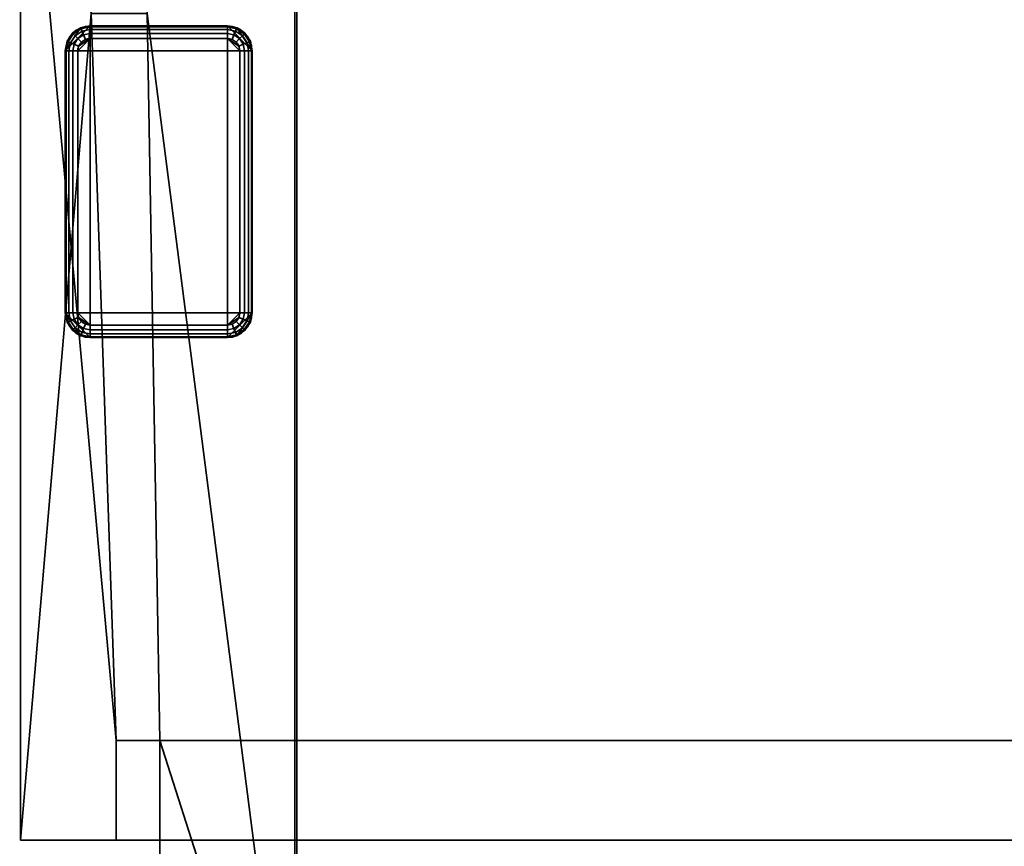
# Model space of a CAD drawing. Header units: millimetres. Extents: x -603 to 3703, y -120 to 193.
# Tile 725 of 938: x 2479 to 2558, y 81 to 147. Entities that reach past the tile are written whole.
import ezdxf

# ---------------------------------------------------------------- set-up
doc = ezdxf.new("R2010")
doc.units = ezdxf.units.MM
doc.layers.add('151', color=7, linetype='Continuous', true_color=0xffffff)

# ---------------------------------------------------------------- blocks, each defined once
blk = doc.blocks.new('UG_SURFACE_003')
at = {"layer": '151', "color": 252, "linetype": 'Continuous', "lineweight": 35}
for points in [[(3702.5, -35, 2213), (3702.5, 174.4, 2213), (2297.5, 174.4, 2213), (2297.5, -35, 2213)], [(2447.5, -35, 2063), (2447.5, 174.4, 2063), (3552.5, 174.4, 2063), (3552.5, -35, 2063)]]:
    blk.add_3dface(points, dxfattribs=at)
blk = doc.blocks.new('UG_SURFACE_190')
at = {"layer": '151', "color": 41, "linetype": 'Continuous', "lineweight": 35}
for points in [[(2479.35, 81, 2029.15), (2479.35, 173.15, 2029.15), (2479.35, 173.15, -4), (2479.35, 81, -4)], [(2485, 147.3, -4), (2487, 89, -4), (2479.35, 173.15, -4)], [(2487, 89, -4), (2487, 81, -4), (2479.35, 81, -4), (2479.35, 173.15, -4)], [(2485, 147.3, 2023.5), (2485, 173.15, 2023.5), (2479.35, 173.15, 2029.15), (2479.35, 81, 2029.15)], [(2489.5, 147.3, -4), (2489.5, 173.15, -4), (2501.35, 173.15, -4), (2501.35, 55.15, -4)], [(2501.35, 55.15, 2007.15), (2501.35, 173.15, 2007.15), (2489.5, 173.15, 2019), (2489.5, 147.3, 2019)], [(2501.35, 173.15, 2007.15), (2501.35, 55.15, 2007.15), (2501.35, 55.15, -4), (2501.35, 173.15, -4)], [(2485, 147.3, 2023.5), (2479.35, 81, 2029.15), (2487, 81, 2021.5), (2487, 89, 2021.5)], [(2485, 147.3, -4), (2489.5, 147.3, -4), (2490.5, 89, -4), (2487, 89, -4)], [(2487, 89, 2021.5), (2490.5, 89, 2018), (2489.5, 147.3, 2019), (2485, 147.3, 2023.5)], [(2490.5, 89, -4), (2489.5, 147.3, -4), (2501.35, 55.15, -4)], [(2501.35, 55.15, 2007.15), (2489.5, 147.3, 2019), (2490.5, 89, 2018)], [(2490.5, 89, 2018), (2487, 89, 2021.5), (2487, 89, -4), (2490.5, 89, -4)], [(2487, 81, -4), (2487, 89, -4), (2487, 89, 2021.5), (2487, 81, 2021.5)], [(2490.5, 55.15, 2018), (2490.5, 89, 2018), (2490.5, 89, -4), (2490.5, 55.15, -4)], [(2501.35, 55.15, -4), (2490.5, 55.15, -4), (2490.5, 89, -4)], [(2490.5, 89, 2018), (2490.5, 55.15, 2018), (2501.35, 55.15, 2007.15)], [(2487, 81, 2021.5), (2479.35, 81, 2029.15), (2479.35, 81, -4), (2487, 81, -4)]]:
    blk.add_3dface(points, dxfattribs=at)
blk = doc.blocks.new('UG_SURFACE_191')
at = {"layer": '151', "color": 253, "linetype": 'Continuous', "lineweight": 35}
for points in [[(2482.925, 144.3, -4), (2484.925, 146.3, -4), (2484.16, 146.148, -4)], [(2482.925, 144.3, -4), (2497.925, 144.3, -4), (2495.925, 146.3, -4), (2484.925, 146.3, -4)], [(2484.16, 146.148, -4), (2483.511, 145.714, -4), (2483.077, 145.065, -4), (2482.925, 144.3, -4)], [(2484.16, 146.148, -4), (2484.16, 146.148, -6), (2483.511, 145.714, -6), (2483.511, 145.714, -4)], [(2483.511, 145.714, -6), (2484.16, 146.148, -6), (2484.189, 146.077, -6.383), (2483.565, 145.66, -6.383)], [(2483.565, 145.66, -6.383), (2484.189, 146.077, -6.383), (2484.272, 145.877, -6.707), (2483.718, 145.507, -6.707)], [(2484.925, 146.3, -4), (2484.925, 146.3, -6), (2484.16, 146.148, -6), (2484.16, 146.148, -4)], [(2484.16, 146.148, -6), (2484.925, 146.3, -6), (2484.925, 146.224, -6.383), (2484.189, 146.077, -6.383)], [(2484.189, 146.077, -6.383), (2484.925, 146.224, -6.383), (2484.925, 146.007, -6.707), (2484.272, 145.877, -6.707)], [(2495.925, 146.3, -6), (2484.925, 146.3, -6), (2484.925, 146.3, -4), (2495.925, 146.3, -4)], [(2495.925, 146.224, -6.383), (2484.925, 146.224, -6.383), (2484.925, 146.3, -6), (2495.925, 146.3, -6)], [(2495.925, 146.007, -6.707), (2484.925, 146.007, -6.707), (2484.925, 146.224, -6.383), (2495.925, 146.224, -6.383)], [(2496.69, 146.148, -4), (2495.925, 146.3, -4), (2497.925, 144.3, -4)], [(2496.69, 146.148, -4), (2496.69, 146.148, -6), (2495.925, 146.3, -6), (2495.925, 146.3, -4)], [(2495.925, 146.3, -6), (2496.69, 146.148, -6), (2496.661, 146.077, -6.383), (2495.925, 146.224, -6.383)], [(2495.925, 146.224, -6.383), (2496.661, 146.077, -6.383), (2496.578, 145.877, -6.707), (2495.925, 146.007, -6.707)], [(2496.661, 146.077, -6.383), (2497.285, 145.66, -6.383), (2497.132, 145.507, -6.707), (2496.578, 145.877, -6.707)], [(2496.69, 146.148, -6), (2497.339, 145.714, -6), (2497.285, 145.66, -6.383), (2496.661, 146.077, -6.383)], [(2497.925, 144.3, -4), (2497.773, 145.065, -4), (2497.339, 145.714, -4), (2496.69, 146.148, -4)], [(2497.339, 145.714, -4), (2497.339, 145.714, -6), (2496.69, 146.148, -6), (2496.69, 146.148, -4)], [(2483.511, 145.714, -4), (2483.511, 145.714, -6), (2483.077, 145.065, -6), (2483.077, 145.065, -4)], [(2483.077, 145.065, -6), (2483.511, 145.714, -6), (2483.565, 145.66, -6.383), (2483.148, 145.036, -6.383)], [(2483.148, 145.036, -6.383), (2483.565, 145.66, -6.383), (2483.718, 145.507, -6.707), (2483.348, 144.953, -6.707)], [(2483.348, 144.953, -6.707), (2483.718, 145.507, -6.707), (2483.947, 145.278, -6.924), (2483.648, 144.829, -6.924)], [(2483.718, 145.507, -6.707), (2484.272, 145.877, -6.707), (2484.396, 145.577, -6.924), (2483.947, 145.278, -6.924)], [(2484.925, 145.3, -7), (2483.925, 144.3, -7), (2484.001, 144.683, -7)], [(2484.925, 145.3, -7), (2484.925, 122.3, -7), (2483.925, 123.3, -7), (2483.925, 144.3, -7)], [(2483.947, 145.278, -6.924), (2484.396, 145.577, -6.924), (2484.542, 145.224, -7), (2484.218, 145.007, -7)], [(2484.001, 144.683, -7), (2484.218, 145.007, -7), (2484.542, 145.224, -7), (2484.925, 145.3, -7)], [(2484.272, 145.877, -6.707), (2484.925, 146.007, -6.707), (2484.925, 145.683, -6.924), (2484.396, 145.577, -6.924)], [(2484.396, 145.577, -6.924), (2484.925, 145.683, -6.924), (2484.925, 145.3, -7), (2484.542, 145.224, -7)], [(2495.925, 145.683, -6.924), (2484.925, 145.683, -6.924), (2484.925, 146.007, -6.707), (2495.925, 146.007, -6.707)], [(2495.925, 145.3, -7), (2484.925, 145.3, -7), (2484.925, 145.683, -6.924), (2495.925, 145.683, -6.924)], [(2495.925, 122.3, -7), (2484.925, 122.3, -7), (2484.925, 145.3, -7), (2495.925, 145.3, -7)], [(2495.925, 146.007, -6.707), (2496.578, 145.877, -6.707), (2496.454, 145.577, -6.924), (2495.925, 145.683, -6.924)], [(2495.925, 145.683, -6.924), (2496.454, 145.577, -6.924), (2496.308, 145.224, -7), (2495.925, 145.3, -7)], [(2495.925, 145.3, -7), (2496.308, 145.224, -7), (2496.632, 145.007, -7), (2496.849, 144.683, -7)], [(2496.849, 144.683, -7), (2496.925, 144.3, -7), (2495.925, 145.3, -7)], [(2496.925, 144.3, -7), (2496.925, 123.3, -7), (2495.925, 122.3, -7), (2495.925, 145.3, -7)], [(2496.454, 145.577, -6.924), (2496.903, 145.278, -6.924), (2496.632, 145.007, -7), (2496.308, 145.224, -7)], [(2496.578, 145.877, -6.707), (2497.132, 145.507, -6.707), (2496.903, 145.278, -6.924), (2496.454, 145.577, -6.924)], [(2497.132, 145.507, -6.707), (2497.502, 144.953, -6.707), (2497.202, 144.829, -6.924), (2496.903, 145.278, -6.924)], [(2497.285, 145.66, -6.383), (2497.702, 145.036, -6.383), (2497.502, 144.953, -6.707), (2497.132, 145.507, -6.707)], [(2497.339, 145.714, -6), (2497.773, 145.065, -6), (2497.702, 145.036, -6.383), (2497.285, 145.66, -6.383)], [(2497.773, 145.065, -4), (2497.773, 145.065, -6), (2497.339, 145.714, -6), (2497.339, 145.714, -4)], [(2483.077, 145.065, -4), (2483.077, 145.065, -6), (2482.925, 144.3, -6), (2482.925, 144.3, -4)], [(2482.925, 144.3, -6), (2483.077, 145.065, -6), (2483.148, 145.036, -6.383), (2483.001, 144.3, -6.383)], [(2483.001, 144.3, -6.383), (2483.148, 145.036, -6.383), (2483.348, 144.953, -6.707), (2483.218, 144.3, -6.707)], [(2483.218, 144.3, -6.707), (2483.348, 144.953, -6.707), (2483.648, 144.829, -6.924), (2483.542, 144.3, -6.924)], [(2483.542, 144.3, -6.924), (2483.648, 144.829, -6.924), (2484.001, 144.683, -7), (2483.925, 144.3, -7)], [(2483.648, 144.829, -6.924), (2483.947, 145.278, -6.924), (2484.218, 145.007, -7), (2484.001, 144.683, -7)], [(2496.903, 145.278, -6.924), (2497.202, 144.829, -6.924), (2496.849, 144.683, -7), (2496.632, 145.007, -7)], [(2497.202, 144.829, -6.924), (2497.308, 144.3, -6.924), (2496.925, 144.3, -7), (2496.849, 144.683, -7)], [(2497.502, 144.953, -6.707), (2497.632, 144.3, -6.707), (2497.308, 144.3, -6.924), (2497.202, 144.829, -6.924)], [(2497.702, 145.036, -6.383), (2497.849, 144.3, -6.383), (2497.632, 144.3, -6.707), (2497.502, 144.953, -6.707)], [(2497.773, 145.065, -6), (2497.925, 144.3, -6), (2497.849, 144.3, -6.383), (2497.702, 145.036, -6.383)], [(2497.925, 144.3, -4), (2497.925, 144.3, -6), (2497.773, 145.065, -6), (2497.773, 145.065, -4)], [(2482.925, 144.3, -6), (2482.925, 123.3, -6), (2482.925, 123.3, -4), (2482.925, 144.3, -4)], [(2483.001, 144.3, -6.383), (2483.001, 123.3, -6.383), (2482.925, 123.3, -6), (2482.925, 144.3, -6)], [(2482.925, 144.3, -4), (2482.925, 123.3, -4), (2497.925, 123.3, -4), (2497.925, 144.3, -4)], [(2483.218, 144.3, -6.707), (2483.218, 123.3, -6.707), (2483.001, 123.3, -6.383), (2483.001, 144.3, -6.383)], [(2483.542, 144.3, -6.924), (2483.542, 123.3, -6.924), (2483.218, 123.3, -6.707), (2483.218, 144.3, -6.707)], [(2483.925, 144.3, -7), (2483.925, 123.3, -7), (2483.542, 123.3, -6.924), (2483.542, 144.3, -6.924)], [(2496.925, 123.3, -7), (2496.925, 144.3, -7), (2497.308, 144.3, -6.924), (2497.308, 123.3, -6.924)], [(2497.308, 123.3, -6.924), (2497.308, 144.3, -6.924), (2497.632, 144.3, -6.707), (2497.632, 123.3, -6.707)], [(2497.632, 123.3, -6.707), (2497.632, 144.3, -6.707), (2497.849, 144.3, -6.383), (2497.849, 123.3, -6.383)], [(2497.849, 123.3, -6.383), (2497.849, 144.3, -6.383), (2497.925, 144.3, -6), (2497.925, 123.3, -6)], [(2497.925, 123.3, -6), (2497.925, 144.3, -6), (2497.925, 144.3, -4), (2497.925, 123.3, -4)], [(2482.925, 123.3, -4), (2482.925, 123.3, -6), (2483.077, 122.535, -6), (2483.077, 122.535, -4)], [(2483.077, 122.535, -6), (2482.925, 123.3, -6), (2483.001, 123.3, -6.383), (2483.148, 122.564, -6.383)], [(2497.925, 123.3, -4), (2482.925, 123.3, -4), (2484.925, 121.3, -4), (2495.925, 121.3, -4)], [(2482.925, 123.3, -4), (2483.077, 122.535, -4), (2483.511, 121.886, -4), (2484.16, 121.452, -4)], [(2484.16, 121.452, -4), (2484.925, 121.3, -4), (2482.925, 123.3, -4)], [(2483.148, 122.564, -6.383), (2483.001, 123.3, -6.383), (2483.218, 123.3, -6.707), (2483.348, 122.647, -6.707)], [(2483.348, 122.647, -6.707), (2483.218, 123.3, -6.707), (2483.542, 123.3, -6.924), (2483.648, 122.771, -6.924)], [(2483.648, 122.771, -6.924), (2483.542, 123.3, -6.924), (2483.925, 123.3, -7), (2484.001, 122.917, -7)], [(2484.001, 122.917, -7), (2483.925, 123.3, -7), (2484.925, 122.3, -7)], [(2497.925, 123.3, -4), (2495.925, 121.3, -4), (2496.69, 121.452, -4)], [(2495.925, 122.3, -7), (2496.925, 123.3, -7), (2496.849, 122.917, -7)], [(2496.69, 121.452, -4), (2497.339, 121.886, -4), (2497.773, 122.535, -4), (2497.925, 123.3, -4)], [(2497.308, 123.3, -6.924), (2497.202, 122.771, -6.924), (2496.849, 122.917, -7), (2496.925, 123.3, -7)], [(2497.632, 123.3, -6.707), (2497.502, 122.647, -6.707), (2497.202, 122.771, -6.924), (2497.308, 123.3, -6.924)], [(2497.849, 123.3, -6.383), (2497.702, 122.564, -6.383), (2497.502, 122.647, -6.707), (2497.632, 123.3, -6.707)], [(2497.925, 123.3, -6), (2497.773, 122.535, -6), (2497.702, 122.564, -6.383), (2497.849, 123.3, -6.383)], [(2497.773, 122.535, -4), (2497.773, 122.535, -6), (2497.925, 123.3, -6), (2497.925, 123.3, -4)], [(2483.511, 121.886, -6), (2483.077, 122.535, -6), (2483.148, 122.564, -6.383), (2483.565, 121.94, -6.383)], [(2483.077, 122.535, -4), (2483.077, 122.535, -6), (2483.511, 121.886, -6), (2483.511, 121.886, -4)], [(2483.565, 121.94, -6.383), (2483.148, 122.564, -6.383), (2483.348, 122.647, -6.707), (2483.718, 122.093, -6.707)], [(2483.718, 122.093, -6.707), (2483.348, 122.647, -6.707), (2483.648, 122.771, -6.924), (2483.947, 122.322, -6.924)], [(2483.947, 122.322, -6.924), (2483.648, 122.771, -6.924), (2484.001, 122.917, -7), (2484.218, 122.593, -7)], [(2484.396, 122.023, -6.924), (2483.947, 122.322, -6.924), (2484.218, 122.593, -7), (2484.542, 122.376, -7)], [(2484.925, 122.3, -7), (2484.542, 122.376, -7), (2484.218, 122.593, -7), (2484.001, 122.917, -7)], [(2496.849, 122.917, -7), (2496.632, 122.593, -7), (2496.308, 122.376, -7), (2495.925, 122.3, -7)], [(2496.903, 122.322, -6.924), (2496.454, 122.023, -6.924), (2496.308, 122.376, -7), (2496.632, 122.593, -7)], [(2497.202, 122.771, -6.924), (2496.903, 122.322, -6.924), (2496.632, 122.593, -7), (2496.849, 122.917, -7)], [(2497.502, 122.647, -6.707), (2497.132, 122.093, -6.707), (2496.903, 122.322, -6.924), (2497.202, 122.771, -6.924)], [(2497.702, 122.564, -6.383), (2497.285, 121.94, -6.383), (2497.132, 122.093, -6.707), (2497.502, 122.647, -6.707)], [(2497.773, 122.535, -6), (2497.339, 121.886, -6), (2497.285, 121.94, -6.383), (2497.702, 122.564, -6.383)], [(2497.339, 121.886, -4), (2497.339, 121.886, -6), (2497.773, 122.535, -6), (2497.773, 122.535, -4)], [(2484.16, 121.452, -6), (2483.511, 121.886, -6), (2483.565, 121.94, -6.383), (2484.189, 121.523, -6.383)], [(2483.511, 121.886, -4), (2483.511, 121.886, -6), (2484.16, 121.452, -6), (2484.16, 121.452, -4)], [(2484.189, 121.523, -6.383), (2483.565, 121.94, -6.383), (2483.718, 122.093, -6.707), (2484.272, 121.723, -6.707)], [(2484.272, 121.723, -6.707), (2483.718, 122.093, -6.707), (2483.947, 122.322, -6.924), (2484.396, 122.023, -6.924)], [(2484.925, 121.376, -6.383), (2484.189, 121.523, -6.383), (2484.272, 121.723, -6.707), (2484.925, 121.593, -6.707)], [(2484.925, 121.593, -6.707), (2484.272, 121.723, -6.707), (2484.396, 122.023, -6.924), (2484.925, 121.917, -6.924)], [(2484.925, 121.917, -6.924), (2484.396, 122.023, -6.924), (2484.542, 122.376, -7), (2484.925, 122.3, -7)], [(2484.925, 122.3, -7), (2495.925, 122.3, -7), (2495.925, 121.917, -6.924), (2484.925, 121.917, -6.924)], [(2484.925, 121.917, -6.924), (2495.925, 121.917, -6.924), (2495.925, 121.593, -6.707), (2484.925, 121.593, -6.707)], [(2496.454, 122.023, -6.924), (2495.925, 121.917, -6.924), (2495.925, 122.3, -7), (2496.308, 122.376, -7)], [(2496.578, 121.723, -6.707), (2495.925, 121.593, -6.707), (2495.925, 121.917, -6.924), (2496.454, 122.023, -6.924)], [(2496.661, 121.523, -6.383), (2495.925, 121.376, -6.383), (2495.925, 121.593, -6.707), (2496.578, 121.723, -6.707)], [(2497.132, 122.093, -6.707), (2496.578, 121.723, -6.707), (2496.454, 122.023, -6.924), (2496.903, 122.322, -6.924)], [(2497.285, 121.94, -6.383), (2496.661, 121.523, -6.383), (2496.578, 121.723, -6.707), (2497.132, 122.093, -6.707)], [(2497.339, 121.886, -6), (2496.69, 121.452, -6), (2496.661, 121.523, -6.383), (2497.285, 121.94, -6.383)], [(2496.69, 121.452, -4), (2496.69, 121.452, -6), (2497.339, 121.886, -6), (2497.339, 121.886, -4)], [(2484.925, 121.3, -6), (2484.16, 121.452, -6), (2484.189, 121.523, -6.383), (2484.925, 121.376, -6.383)], [(2484.16, 121.452, -4), (2484.16, 121.452, -6), (2484.925, 121.3, -6), (2484.925, 121.3, -4)], [(2484.925, 121.593, -6.707), (2495.925, 121.593, -6.707), (2495.925, 121.376, -6.383), (2484.925, 121.376, -6.383)], [(2484.925, 121.376, -6.383), (2495.925, 121.376, -6.383), (2495.925, 121.3, -6), (2484.925, 121.3, -6)], [(2484.925, 121.3, -6), (2495.925, 121.3, -6), (2495.925, 121.3, -4), (2484.925, 121.3, -4)], [(2496.69, 121.452, -6), (2495.925, 121.3, -6), (2495.925, 121.376, -6.383), (2496.661, 121.523, -6.383)], [(2495.925, 121.3, -4), (2495.925, 121.3, -6), (2496.69, 121.452, -6), (2496.69, 121.452, -4)]]:
    blk.add_3dface(points, dxfattribs=at)
blk = doc.blocks.new('UG_SURFACE_193')
at = {"layer": '151', "color": 7, "linetype": 'Continuous', "lineweight": 35}
for points in [[(2501.5, 173.15, -4), (2501.5, 55.15, -4), (2501.35, 55.15, -4), (2501.35, 173.15, -4)], [(2501.35, 55.15, 2007.15), (2501.35, 173.15, 2007.15), (2501.35, 173.15, -4), (2501.35, 55.15, -4)], [(2501.5, 55.15, 2007), (2501.5, 173.15, 2007), (2501.35, 173.15, 2007.15), (2501.35, 55.15, 2007.15)], [(2501.5, 55.15, -4), (2501.5, 173.15, -4), (2501.5, 173.15, 2007), (2501.5, 55.15, 2007)]]:
    blk.add_3dface(points, dxfattribs=at)
blk = doc.blocks.new('UG_SURFACE_196')
at = {"layer": '151', "color": 7, "linetype": 'Continuous', "lineweight": 35}
for points in [[(2501.5, 173.15, 2007), (2501.5, 55.15, 2007), (2501.35, 55.15, 2007.15), (2501.35, 173.15, 2007.15)], [(3498.65, 55.15, 2007.15), (3498.65, 173.15, 2007.15), (2501.35, 173.15, 2007.15), (2501.35, 55.15, 2007.15)], [(2501.5, 55.15, 2007), (2501.5, 173.15, 2007), (3498.5, 173.15, 2007), (3498.5, 55.15, 2007)]]:
    blk.add_3dface(points, dxfattribs=at)
blk = doc.blocks.new('UG_SURFACE_197')
at = {"layer": '151', "color": 41, "linetype": 'Continuous', "lineweight": 35}
for points in [[(3520.65, 81, 2029.15), (3520.65, 173.15, 2029.15), (2479.35, 173.15, 2029.15), (2479.35, 81, 2029.15)], [(2485, 147.3, 2023.5), (2487, 89, 2021.5), (2479.35, 173.15, 2029.15)], [(2487, 89, 2021.5), (2487, 81, 2021.5), (2479.35, 81, 2029.15), (2479.35, 173.15, 2029.15)], [(2489.5, 147.3, 2019), (2489.5, 173.15, 2019), (2501.35, 173.15, 2007.15), (2501.35, 55.15, 2007.15)], [(3498.65, 173.15, 2007.15), (3498.65, 55.15, 2007.15), (2501.35, 55.15, 2007.15), (2501.35, 173.15, 2007.15)], [(2485, 147.3, 2023.5), (2489.5, 147.3, 2019), (2490.5, 89, 2018), (2487, 89, 2021.5)], [(2490.5, 89, 2018), (2489.5, 147.3, 2019), (2501.35, 55.15, 2007.15)], [(2487, 81, 2021.5), (2487, 89, 2021.5), (3513, 89, 2021.5), (3513, 81, 2021.5)], [(3513, 89, 2021.5), (2487, 89, 2021.5), (2490.5, 89, 2018), (3509.5, 89, 2018)], [(3509.5, 55.15, 2018), (3509.5, 89, 2018), (2490.5, 89, 2018), (2490.5, 55.15, 2018)], [(2501.35, 55.15, 2007.15), (2490.5, 55.15, 2018), (2490.5, 89, 2018)], [(3520.65, 81, 2029.15), (2479.35, 81, 2029.15), (2487, 81, 2021.5), (3513, 81, 2021.5)]]:
    blk.add_3dface(points, dxfattribs=at)

msp = doc.modelspace()

# ---------------------------------------------------------------- linework, layer by layer
at = {"layer": '151', "color": 252, "linetype": 'Continuous', "lineweight": -3, "true_color": 0x939598}
for p, q in [((2479.35, 81, 2029.15), (2479.35, 173.15, 2029.15)), ((2479.35, 81, 2029.15), (2479.35, 173.15, 2029.15)), ((2479.35, 81, -4), (2479.35, 173.15, -4)), ((2501.35, 173.15, 2007.15), (2501.35, 55.15, 2007.15)), ((2501.35, 173.15, 2007.15), (2501.35, 55.15, 2007.15)), ((2501.35, 55.15, 2007.15), (2501.35, 173.15, 2007.15)), ((2501.35, 55.15, 2007.15), (2501.35, 173.15, 2007.15)), ((2501.35, 173.15, -4), (2501.35, 55.15, -4)), ((2501.35, 55.15, -4), (2501.35, 173.15, -4)), ((2501.5, 55.15, -4), (2501.5, 173.15, -4)), ((2501.5, 55.15, 2007), (2501.5, 173.15, 2007)), ((2501.5, 55.15, 2007), (2501.5, 173.15, 2007)), ((2484.925, 146.3, -6), (2484.925, 146.3, -4)), ((2495.925, 146.3, -4), (2484.925, 146.3, -4)), ((2495.925, 146.3, -6), (2484.925, 146.3, -6)), ((2495.925, 146.3, -6), (2495.925, 146.3, -4)), ((2484.925, 145.3, -7), (2495.925, 145.3, -7)), ((2482.925, 144.3, -6), (2482.925, 144.3, -4)), ((2482.925, 144.3, -4), (2482.925, 123.3, -4)), ((2482.925, 144.3, -6), (2482.925, 123.3, -6)), ((2483.925, 123.3, -7), (2483.925, 144.3, -7)), ((2496.925, 144.3, -7), (2496.925, 123.3, -7)), ((2497.925, 123.3, -6), (2497.925, 144.3, -6)), ((2497.925, 144.3, -6), (2497.925, 144.3, -4)), ((2497.925, 123.3, -4), (2497.925, 144.3, -4)), ((2482.925, 123.3, -6), (2482.925, 123.3, -4)), ((2497.925, 123.3, -6), (2497.925, 123.3, -4)), ((2495.925, 122.3, -7), (2484.925, 122.3, -7)), ((2484.925, 121.3, -6), (2495.925, 121.3, -6)), ((2484.925, 121.3, -4), (2495.925, 121.3, -4)), ((2484.925, 121.3, -6), (2484.925, 121.3, -4)), ((2495.925, 121.3, -6), (2495.925, 121.3, -4)), ((2487, 81, -4), (2487, 89, -4)), ((2487, 89, -4), (2490.5, 89, -4)), ((2490.5, 89, 2018), (2487, 89, 2021.5)), ((2487, 89, -4), (2487, 89, 2021.5)), ((2487, 89, 2021.5), (3513, 89, 2021.5)), ((2487, 89, 2021.5), (2487, 81, 2021.5)), ((2487, 89, 2021.5), (2487, 81, 2021.5)), ((2487, 89, 2021.5), (2490.5, 89, 2018)), ((2490.5, 89, 2018), (3509.5, 89, 2018)), ((2490.5, 89, -4), (2490.5, 89, 2018)), ((2490.5, 55.15, 2018), (2490.5, 89, 2018)), ((2490.5, 55.15, 2018), (2490.5, 89, 2018)), ((2490.5, 89, -4), (2490.5, 55.15, -4)), ((3520.65, 81, 2029.15), (2479.35, 81, 2029.15)), ((2479.35, 81, 2029.15), (2479.35, 81, -4)), ((2487, 81, 2021.5), (2479.35, 81, 2029.15)), ((2479.35, 81, -4), (2487, 81, -4)), ((2479.35, 81, 2029.15), (2487, 81, 2021.5)), ((2487, 81, -4), (2487, 81, 2021.5)), ((2487, 81, 2021.5), (3513, 81, 2021.5))]:
    msp.add_line(p, q, dxfattribs=at)
for centre, start, end in [((2484.925, 144.3, -4), 90, 180), ((2484.925, 144.3, -6), 90, 180), ((2495.925, 144.3, -6), 0, 90), ((2495.925, 144.3, -4), 0, 90), ((2484.925, 123.3, -6), 180, 270), ((2484.925, 123.3, -4), 180, 270), ((2495.925, 123.3, -4), 270, 0), ((2495.925, 123.3, -6), 270, 0)]:
    msp.add_arc(centre, 2, start, end, dxfattribs=at)
at = {"layer": '151', "color": 252, "linetype": 'Continuous', "lineweight": -3, "true_color": 0x939598, "extrusion": (1, 0, 0)}
for centre, start, end in [((145.3, -6, 2484.925), 270, 0), ((145.3, -6, 2495.925), 270, 0), ((122.3, -6, 2484.925), 180, 270), ((122.3, -6, 2495.925), 180, 270)]:
    msp.add_arc(centre, 1, start, end, dxfattribs=at)
at = {"layer": '151', "color": 252, "linetype": 'Continuous', "lineweight": -3, "true_color": 0x939598, "extrusion": (0, 0, -1)}
for centre, start, end in [((-2484.925, 144.3, 7), 0, 90), ((-2495.925, 144.3, 7), 90, 180), ((-2484.925, 123.3, 7), 270, 0), ((-2495.925, 123.3, 7), 180, 270)]:
    msp.add_arc(centre, 1, start, end, dxfattribs=at)
at = {"layer": '151', "color": 252, "linetype": 'Continuous', "lineweight": -3, "true_color": 0x939598, "extrusion": (0, -1, 0)}
for centre, start, end in [((2483.925, -6, -144.3), 180, 270), ((2496.925, -6, -144.3), 270, 0), ((2483.925, -6, -123.3), 180, 270), ((2496.925, -6, -123.3), 270, 0)]:
    msp.add_arc(centre, 1, start, end, dxfattribs=at)

# ---------------------------------------------------------------- block references
at = {"layer": '151', "color": 252, "linetype": 'Continuous', "lineweight": -3, "true_color": 0x939598}
for name in ['UG_SURFACE_193', 'UG_SURFACE_196', 'UG_SURFACE_003', 'UG_SURFACE_190', 'UG_SURFACE_197', 'UG_SURFACE_191']:
    msp.add_blockref(name, (0, 0), dxfattribs=at)

doc.saveas('drawing.dxf')
